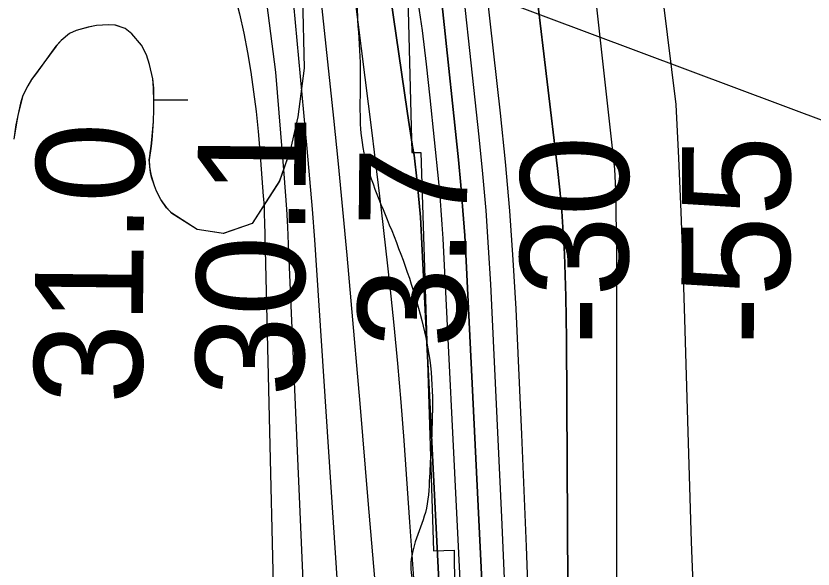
# Model space of a CAD drawing. Extents: x 3297716 to 3335574, y 688621 to 713991.
# Drawn here: x 3322292.3 to 3322785.8, y 710546.2 to 710889 of the extents above; entities that cross this region are included whole.
import ezdxf

# ---------------------------------------------------------------- set-up
doc = ezdxf.new("R2010")
doc.units = 0
for name, color, linetype in [('V-RIVR-EDGE', 7, 'Continuous'), ('V-RIVR-RANG', 7, 'Continuous'), ('V-RRAP-RVMT', 7, 'Continuous'), ('V-SITE-VEGE', 7, 'Continuous'), ('V-TOPO-DPTH', 7, 'Continuous'), ('V-TOPO-MAJR', 7, 'Continuous'), ('V-TOPO-MINR', 7, 'Continuous'), ('V-TOPO-WATR', 7, 'Continuous'), ('V-UTIL-LINE', 7, 'Continuous'), ('V-WETL-SWMP', 7, 'Continuous')]:
    doc.layers.add(name, color=color, linetype=linetype)

msp = doc.modelspace()

# ---------------------------------------------------------------- linework, layer by layer
at = {"layer": 'V-RIVR-EDGE'}
msp.add_spline([(3322364.99, 712205.12), (3322362.46, 712194.97), (3322352.43, 712158.52), (3322339.05, 712111.71), (3322335.7, 712097.63), (3322335.26, 712089.76), (3322335.24, 712081.05), (3322341.01, 712066.12), (3322354.54, 712007.23), (3322363.96, 711963.27), (3322371.32, 711919.73), (3322379.03, 711854.22), (3322386.78, 711802.39), (3322389.99, 711760.11), (3322391.01, 711668.92), (3322387.59, 711627.89), (3322384.64, 711608), (3322381.64, 711568.22), (3322378.27, 711547.5), (3322372.01, 711530.94), (3322369.5, 711519.34), (3322368.63, 711504.42), (3322371.9, 711483.69), (3322383.42, 711448.43), (3322398.66, 711411.5), (3322413.46, 711361.31), (3322426.2, 711317.35), (3322438.95, 711276.7), (3322465.29, 711204.1), (3322489.17, 711136.48), (3322500.29, 711109.51), (3322506.05, 711092.5), (3322508.48, 711069.7), (3322510.47, 711035.7), (3322509.53, 710991.77), (3322507.38, 710958.2), (3322504.41, 710931.27), (3322503.88, 710886.51), (3322505.47, 710856.24), (3322506.6, 710810.65), (3322523.47, 710759.63), (3322543.63, 710700.3), (3322548.95, 710672.11), (3322550.11, 710641.02), (3322548.36, 710603.3), (3322545.82, 710581.34), (3322539.56, 710563.12), (3322537.88, 710556.49), (3322537.05, 710552.35), (3322537.03, 710544.06), (3322538.66, 710536.6), (3322543.62, 710529.54), (3322550.26, 710531.59), (3322552.74, 710530.76), (3322553.56, 710527.85), (3322552.72, 710522.47), (3322549.39, 710516.67), (3322538.58, 710501.36), (3322522.78, 710482.75), (3322511.55, 710465.37), (3322496.56, 710440.12), (3322492.81, 710428.94), (3322491.12, 710417.76), (3322491.09, 710406.98), (3322491.08, 710402.01), (3322489, 710397.45), (3322486.49, 710391.24), (3322488.14, 710387.09), (3322492.27, 710381.28), (3322500.95, 710371.72), (3322505.49, 710361.77), (3322509.2, 710353.05), (3322513.33, 710347.65), (3322522.02, 710343.07), (3322528.65, 710343.06), (3322533.63, 710342.63), (3322536.93, 710339.31), (3322543.55, 710335.14), (3322544.37, 710328.92), (3322548.09, 710327.26), (3322557.63, 710328.89), (3322561.36, 710328.88), (3322563.83, 710322.66), (3322565.05, 710310.64), (3322563.38, 710307.32), (3322558.4, 710303.19), (3322555.07, 710299.88), (3322555.89, 710294.08), (3322562.9, 710282.04), (3322564.13, 710275.41), (3322563.7, 710269.19), (3322565.34, 710259.65), (3322569.04, 710248.04), (3322568.2, 710245.14), (3322568.19, 710241.41), (3322569.01, 710238.09), (3322571.48, 710231.45), (3322569.81, 710224.41), (3322571.46, 710220.26), (3322576.82, 710209.06), (3322579.68, 710194.54), (3322583.37, 710177.96), (3322584.97, 710153.91), (3322584.49, 710129.46), (3322579.42, 710088.85), (3322576.04, 710062.33), (3322571.81, 710027.11), (3322566.37, 710005.99), (3322566.75, 709993.97), (3322563.8, 709972.84), (3322560.4, 709938.86), (3322559.5, 709911.09), (3322560.69, 709890.36), (3322561.09, 709882.48), (3322560.25, 709879.17), (3322557.33, 709870.47), (3322556.08, 709867.58), (3322555.66, 709864.67), (3322561.03, 709860.52), (3322562.26, 709853.47), (3322562.24, 709846.42), (3322559.74, 709840.62), (3322552.26, 709830.7), (3322547.69, 709827.39), (3322543.54, 709827.82), (3322538.55, 709819.12), (3322537.7, 709812.91), (3322539.34, 709805.03), (3322544.71, 709798.38), (3322550.51, 709796.3), (3322550.93, 709797.95), (3322553.01, 709800.85), (3322555.5, 709801.26), (3322556.74, 709798.77), (3322559.19, 709784.26), (3322561.65, 709774.3), (3322563.29, 709766.42), (3322565.77, 709763.52), (3322569.08, 709762.26), (3322568.22, 709748.17), (3322567.79, 709744.86), (3322563.23, 709744.87), (3322561.95, 709730.37), (3322558.59, 709709.24), (3322556.49, 709700.12), (3322553.95, 709678.16), (3322552.28, 709674.85), (3322548.54, 709669.06), (3322546.86, 709659.53), (3322546.41, 709647.51), (3322543.45, 709621.4), (3322542.17, 709607.73), (3322540.07, 709594.88), (3322536.28, 709574.17), (3322535.02, 709565.47), (3322534.57, 709552.21), (3322535.79, 709541.01), (3322534.54, 709537.28), (3322529.13, 709531.08), (3322525.37, 709519.48), (3322521.19, 709505.4), (3322521.18, 709501.67), (3322528.2, 709490.88), (3322529.84, 709480.93), (3322528.96, 709461.86), (3322524.37, 709449.85), (3322523.95, 709445.3), (3322524.35, 709440.74), (3322528.07, 709436.58), (3322535.07, 709418.74), (3322539.56, 709388.06), (3322541.16, 709365.67), (3322541.14, 709358.63), (3322544.84, 709344.52), (3322543.99, 709335.82), (3322543.98, 709331.68), (3322545.21, 709326.29), (3322547.68, 709322.96), (3322548.49, 709314.26), (3322551.35, 709295.18), (3322551.33, 709287.31), (3322553.79, 709276.11), (3322555.84, 709267.82), (3322554.16, 709261.19), (3322554.13, 709249.17), (3322554.51, 709235.91), (3322554.07, 709221.81), (3322554.04, 709210.21), (3322556.9, 709194.87), (3322557.7, 709182.84), (3322555.6, 709172.07), (3322552.25, 709158.4), (3322550.57, 709150.95), (3322552.6, 709131.87), (3322552.58, 709123.17), (3322550.46, 709104.94), (3322549.15, 709079.24), (3322547.03, 709058.11), (3322545.75, 709044.44), (3322545.73, 709036.56), (3322545.28, 709021.23), (3322543.57, 709000.51), (3322541.86, 708980.2), (3322541.39, 708954.92), (3322543.4, 708933.36), (3322540.47, 708918.86), (3322544.98, 708901.85), (3322547.43, 708885.68), (3322547.41, 708878.64), (3322545.32, 708869.94), (3322545.3, 708863.31), (3322551.51, 708858.32), (3322551.49, 708850.44), (3322554.33, 708825.57), (3322555.92, 708796.55), (3322557.09, 708769.6), (3322556.64, 708754.27), (3322561.6, 708746.8), (3322561.58, 708739.75), (3322561.12, 708721.51), (3322558.99, 708698.31), (3322556.49, 708693.76), (3322556.05, 708683.39), (3322556.84, 708668.89), (3322559.31, 708659.35), (3322558.43, 708639.04), (3322556.32, 708624.54), (3322557.11, 708607.54), (3322557.89, 708588.89), (3322554.89, 708548.28), (3322552.3, 708509.73), (3322550.54, 708467.88), (3322547.98, 708437.21), (3322545.83, 708403.64), (3322542.03, 708377.95), (3322537.42, 708356.41), (3322537.79, 708340.25), (3322537.75, 708324.08), (3322539.37, 708307.5), (3322544.3, 708291.74), (3322549.24, 708274.73), (3322554.17, 708256.89), (3322557.42, 708232.43), (3322559.41, 708196.37), (3322557.7, 708178.96), (3322555.59, 708162.39), (3322553.89, 708145.81), (3322550.56, 708140.02), (3322546.82, 708134.23), (3322546.39, 708130.08), (3322550.09, 708118.88), (3322550.08, 708113.08), (3322548.82, 708106.86), (3322545.48, 708096.51), (3322546.29, 708087.8), (3322546.68, 708080.34), (3322551.22, 708069.14), (3322550.79, 708063.34), (3322554.03, 708033.49), (3322555.64, 708012.76), (3322556.44, 708002.81), (3322559.75, 708002.39), (3322562.65, 708000.72), (3322561.4, 707998.65), (3322559.32, 707995.34), (3322558.89, 707989.96), (3322560.93, 707975.86), (3322561.3, 707958.45), (3322560.83, 707934), (3322559.14, 707922.39), (3322559.54, 707914.93), (3322559.91, 707897.94), (3322563.18, 707880.94), (3322566.82, 707842.79), (3322570.09, 707822.89), (3322575, 707799.67), (3322576.21, 707785.57), (3322579.08, 707772.72), (3322585.25, 707751.56), (3322584.81, 707744.1), (3322582.3, 707731.26), (3322582.28, 707723.8), (3322585.16, 707715.5), (3322590.52, 707706.37), (3322595.47, 707697.24), (3322596.28, 707688.95), (3322602.87, 707671.94), (3322604.09, 707662.4), (3322604.49, 707655.35), (3322606.49, 707625.09), (3322606.83, 707594.83), (3322606.8, 707582.81), (3322609.26, 707574.1), (3322615.47, 707568.7), (3322615.46, 707566.63), (3322614.2, 707561.24), (3322610.04, 707555.04), (3322610.86, 707548.4), (3322615.37, 707530.57), (3322620.31, 707515.63), (3322629.78, 707489.91), (3322645.04, 707459.62), (3322665.68, 707425.99), (3322676.82, 707406.9), (3322680.55, 707403.57), (3322685.93, 707403.56), (3322687.59, 707402.73), (3322686.72, 707386.98), (3322685.86, 707372.47), (3322684.18, 707365.43), (3322680.85, 707359.64), (3322679.18, 707355.08), (3322679.17, 707348.45), (3322686.18, 707336.83), (3322686.17, 707332.68), (3322679.46, 707298.3), (3322677.36, 707286.7), (3322675.69, 707283.39), (3322652.87, 707273.49), (3322627.97, 707261.12), (3322614.27, 707252.45), (3322610.53, 707249.14), (3322607.61, 707242.11), (3322606.31, 707220.14), (3322607.1, 707200.66), (3322607.91, 707195.27), (3322610.81, 707194.02), (3322615.36, 707189.03), (3322616.16, 707180.33), (3322620.7, 707169.12), (3322627.29, 707155.43), (3322632.66, 707145.47), (3322645.47, 707129.27), (3322656.61, 707110.18), (3322657.42, 707102.3), (3322662.39, 707100.22), (3322668.18, 707096.89), (3322678.11, 707087.74), (3322682.23, 707077.79), (3322683.44, 707064.93), (3322690.45, 707051.65), (3322697.04, 707032.98), (3322704.9, 707025.5), (3322712.34, 707018.85), (3322723.92, 707010.54), (3322739.25, 707004.7), (3322741.73, 707002.2), (3322742.54, 706997.64), (3322744.16, 706979.4), (3322740.39, 706966.15), (3322738.72, 706959.52), (3322739.11, 706951.64), (3322742.83, 706944.59), (3322755.65, 706933.78), (3322761.85, 706925.89), (3322765.14, 706917.18), (3322765.96, 706913.44), (3322771.76, 706909.7), (3322774.23, 706906.38), (3322770.48, 706896.44), (3322766.75, 706895.2), (3322763.83, 706888.99), (3322762.97, 706876.15), (3322762.92, 706855.84)], degree=3, dxfattribs=at)
at = {"layer": 'V-RRAP-RVMT'}
for p, q in [((3322534.08, 710936.53), (3322537.51, 710804.35)), ((3322537.51, 710804.35), (3322542.97, 710804.35)), ((3322542.97, 710804.35), (3322550.84, 710557.56)), ((3322550.84, 710557.56), (3322563.55, 710558.01)), ((3322563.55, 710558.01), (3322564.6, 710489.38))]:
    msp.add_line(p, q, dxfattribs=at)
at = {"layer": 'V-SITE-VEGE'}
for p, q in [((3322469.05, 710929.74), (3322470.76, 710856.55)), ((3322329.68, 710879.98), (3322325.54, 710878)), ((3322337.14, 710882.07), (3322329.68, 710879.98)), ((3322342.18, 710883.07), (3322337.14, 710882.07)), ((3322349.58, 710883.49), (3322342.18, 710883.07)), ((3322353.87, 710883.32), (3322349.58, 710883.49)), ((3322359.98, 710881.18), (3322353.87, 710883.32)), ((3322364.14, 710877.92), (3322359.98, 710881.18)), ((3322325.54, 710878), (3322320.37, 710873.68)), ((3322370.05, 710870.78), (3322364.14, 710877.92)), ((3322317.14, 710870.23), (3322302.04, 710849.62)), ((3322320.37, 710873.68), (3322317.14, 710870.23)), ((3322373.16, 710864.94), (3322370.05, 710870.78)), ((3322375.07, 710858.91), (3322373.16, 710864.94)), ((3322377.1, 710850.01), (3322375.07, 710858.91)), ((3322470.76, 710856.55), (3322466.93, 710826.41)), ((3322299.74, 710845.66), (3322296.64, 710839.59)), ((3322302.04, 710849.62), (3322299.74, 710845.66)), ((3322377.59, 710844.27), (3322377.1, 710850.01)), ((3322377.78, 710830.93), (3322377.59, 710844.27)), ((3322296.64, 710839.59), (3322295.26, 710834.88)), ((3322295.26, 710834.88), (3322293.54, 710827.32)), ((3322377.49, 710823.55), (3322377.78, 710830.93)), ((3322293.54, 710827.32), (3322292.35, 710821.41)), ((3322466.93, 710826.41), (3322462.15, 710805.51)), ((3322292.35, 710821.41), (3322291.06, 710812.64)), ((3322376.57, 710812.15), (3322377.49, 710823.55)), ((3322376.18, 710808.35), (3322376.57, 710812.15)), ((3322374.9, 710799.83), (3322376.18, 710808.35)), ((3322462.15, 710805.51), (3322455.48, 710786.68)), ((3322375.21, 710795.76), (3322374.9, 710799.83)), ((3322375.78, 710791.93), (3322375.21, 710795.76)), ((3322376.38, 710789.05), (3322375.78, 710791.93)), ((3322378.08, 710783.74), (3322376.38, 710789.05)), ((3322455.48, 710786.68), (3322438.63, 710760.34)), ((3322379.37, 710780.35), (3322378.08, 710783.74)), ((3322382.03, 710775.25), (3322379.37, 710780.35)), ((3322385.64, 710770.1), (3322382.03, 710775.25)), ((3322388.84, 710766.64), (3322385.64, 710770.1)), ((3322404.57, 710756.57), (3322388.84, 710766.64)), ((3322420.75, 710754.19), (3322404.57, 710756.57)), ((3322438.63, 710760.34), (3322420.75, 710754.19))]:
    msp.add_line(p, q, dxfattribs=at)
at = {"layer": 'V-TOPO-DPTH'}
for points in [[(3322666.25, 709958.24), (3322665.07, 709987.22), (3322664.44, 710016.21), (3322664.17, 710045.22), (3322664.28, 710741.66), (3322664.2, 710754.76), (3322664.01, 710767.86), (3322663.65, 710780.95), (3322663.18, 710794.05), (3322599.6, 711367.02), (3322589.6, 711428.66), (3322579.91, 711490.34), (3322570.69, 711552.09), (3322561.78, 711613.89), (3322541.38, 711759.38), (3322537.24, 711792.06), (3322533.68, 711824.78), (3322531, 711857.59), (3322528.91, 711890.46), (3322523.62, 711995.36), (3322520.06, 712080.74), (3322517.48, 712166.14), (3322516.98, 712205.27), (3323399.58, 712206.17)], [(3322666.25, 709958.24), (3322665.07, 709987.22), (3322664.44, 710016.21), (3322664.17, 710045.22), (3322664.28, 710741.66), (3322664.2, 710754.76), (3322664.01, 710767.86), (3322663.65, 710780.95), (3322663.18, 710794.05), (3322599.6, 711367.02), (3322589.6, 711428.66), (3322579.91, 711490.34), (3322570.69, 711552.09), (3322561.78, 711613.89), (3322541.38, 711759.38), (3322537.24, 711792.06), (3322533.68, 711824.78), (3322531, 711857.59), (3322528.91, 711890.46), (3322523.62, 711995.36), (3322520.06, 712080.74), (3322517.48, 712166.14), (3322516.98, 712205.27)], [(3322637.54, 709886.54), (3322633.22, 710688.66), (3322633.08, 710701.91), (3322632.83, 710715.15), (3322632.43, 710728.39), (3322631.93, 710741.63), (3322631.21, 710754.85), (3322630.29, 710768.06), (3322629.07, 710781.25), (3322627.65, 710794.41), (3322589.15, 711116.84), (3322577.78, 711205.4)], [(3322577.78, 711205.4), (3322589.15, 711116.84), (3322627.65, 710794.41), (3322629.07, 710781.25), (3322630.29, 710768.06), (3322631.21, 710754.85), (3322631.93, 710741.63), (3322632.43, 710728.39), (3322632.83, 710715.15), (3322633.08, 710701.91), (3322633.22, 710688.66), (3322637.54, 709886.54)], [(3322580.07, 709897.85), (3322578.17, 709989.38), (3322576.68, 710048.86), (3322574.83, 710108.32), (3322572.45, 710167.77), (3322569.73, 710227.21), (3322542.71, 710764.33), (3322542.59, 710766.53), (3322542.26, 710770.93), (3322542.06, 710773.13), (3322540.77, 710786.28), (3322540.19, 710791.76), (3322539.53, 710797.23), (3322538.77, 710802.69), (3322537.94, 710808.14), (3322537.07, 710813.59), (3322536.22, 710819.03), (3322535.4, 710824.49), (3322534.59, 710829.94), (3322501.95, 711054.79), (3322485.79, 711172.78)], [(3322580.07, 709897.85), (3322578.17, 709989.38), (3322576.68, 710048.86), (3322574.83, 710108.32), (3322572.45, 710167.77), (3322569.73, 710227.21), (3322542.71, 710764.33), (3322542.59, 710766.53), (3322542.26, 710770.93), (3322542.06, 710773.13), (3322540.77, 710786.28), (3322540.19, 710791.76), (3322539.53, 710797.23), (3322538.77, 710802.69), (3322537.94, 710808.14), (3322537.07, 710813.59), (3322536.22, 710819.03), (3322535.4, 710824.49), (3322534.59, 710829.94), (3322501.95, 711054.79), (3322485.79, 711172.78)], [(3322598.9, 709924), (3322596.36, 710080.69), (3322594.14, 710185.71), (3322591.23, 710290.72), (3322587.28, 710395.69), (3322582.65, 710500.64), (3322571.04, 710737.16), (3322570.14, 710752.84), (3322569.06, 710768.51), (3322567.73, 710784.16), (3322566.22, 710799.79), (3322556.61, 710891.45), (3322552.54, 710927.13), (3322548.03, 710962.75), (3322542.86, 710998.29), (3322537.25, 711033.76), (3322531.41, 711069.2), (3322525.69, 711104.66), (3322520.16, 711140.16)], [(3322520.16, 711140.16), (3322525.69, 711104.66), (3322531.41, 711069.2), (3322537.25, 711033.76), (3322542.86, 710998.29), (3322548.03, 710962.75), (3322552.54, 710927.13), (3322556.61, 710891.45), (3322566.22, 710799.79), (3322567.73, 710784.16), (3322569.06, 710768.51), (3322570.14, 710752.84), (3322571.04, 710737.16), (3322582.65, 710500.64), (3322587.28, 710395.69), (3322591.23, 710290.72), (3322594.14, 710185.71), (3322596.36, 710080.69), (3322598.9, 709924)], [(3322556.65, 711128.28), (3322565.08, 711065.1), (3322572.75, 711001.81), (3322592.13, 710828.78), (3322595.22, 710798.53), (3322597.92, 710768.25), (3322600.03, 710737.93), (3322601.75, 710707.57), (3322605.39, 710629.65), (3322608.27, 710560.3), (3322610.64, 710490.94), (3322612.28, 710421.55), (3322613.42, 710352.15), (3322618.37, 709905.21)], [(3322556.65, 711128.28), (3322565.08, 711065.1), (3322572.75, 711001.81), (3322592.13, 710828.78), (3322595.22, 710798.53), (3322597.92, 710768.25), (3322600.03, 710737.93), (3322601.75, 710707.57), (3322605.39, 710629.65), (3322608.27, 710560.3), (3322610.64, 710490.94), (3322612.28, 710421.55), (3322613.42, 710352.15), (3322618.37, 709905.21)], [(3322457.93, 711119.48), (3322467.19, 711031.88), (3322476.43, 710944.28), (3322488.92, 710825.54), (3322491.81, 710797.3), (3322494.59, 710769.05), (3322497.2, 710740.78), (3322499.7, 710712.51), (3322505.14, 710648.84), (3322510.26, 710588.73), (3322515.34, 710528.61), (3322520.38, 710468.48), (3322525.38, 710408.35), (3322541.34, 710215.71), (3322544.97, 710170.03), (3322548.39, 710124.34), (3322551.51, 710078.63), (3322554.42, 710032.9), (3322557.78, 709976.98)]]:
    msp.add_lwpolyline(points, dxfattribs=at)
at = {"layer": 'V-TOPO-MAJR'}
for points in [[(3322749.03, 709876.07), (3322720.35, 710358.59), (3322716.62, 710426.71), (3322713.32, 710494.84), (3322710.66, 710563), (3322708.43, 710631.19), (3322706.47, 710701.08), (3322705.41, 710734.32), (3322704.18, 710767.56), (3322702.7, 710800.79), (3322701.05, 710834.01), (3322592.48, 711711.74), (3322590.23, 711726.83), (3322588.29, 711741.96), (3322581.14, 711805.25), (3322580.22, 711814.76), (3322579.49, 711824.28), (3322579.06, 711833.82), (3322578.83, 711843.37), (3322577.77, 711961.11), (3322578.72, 712029.43), (3322581.73, 712097.62), (3322587.83, 712165.6), (3322592.62, 712205.35)], [(3322304.98, 711805.22), (3322427.71, 710902.26), (3322430.65, 710890.31), (3322433.35, 710878.31), (3322435.67, 710866.23), (3322437.74, 710854.09), (3322439.48, 710841.91), (3322441.03, 710829.7), (3322442.29, 710817.46), (3322443.36, 710805.19), (3322445.44, 710777.35), (3322445.71, 710773.38), (3322445.93, 710769.42), (3322446.1, 710765.45), (3322446.22, 710761.48), (3322463.22, 710051.63), (3322463.92, 710021.23), (3322464.58, 709990.82), (3322465.2, 709960.42)]]:
    msp.add_lwpolyline(points, dxfattribs=at)
at = {"layer": 'V-TOPO-MINR'}
for points in [[(3322307.94, 712205.06), (3322308.77, 712190.17), (3322312.94, 712117.4), (3322317.24, 712044.63), (3322321.63, 711971.86), (3322326.4, 711893.81), (3322328.59, 711860.08), (3322330.93, 711826.37), (3322333.5, 711792.68), (3322336.24, 711759), (3322452.97, 710854.14), (3322458.17, 710791.13), (3322459, 710780.22), (3322459.75, 710769.31), (3322460.38, 710758.39), (3322460.91, 710747.47), (3322477.39, 710368.34), (3322480.84, 710285.22), (3322484.07, 710202.09), (3322486.99, 710118.95), (3322489.69, 710035.8), (3322493.5, 709911.07)], [(3322666.25, 709958.24), (3322665.07, 709987.22), (3322664.44, 710016.21), (3322664.17, 710045.22), (3322664.28, 710741.66), (3322664.2, 710754.76), (3322664.01, 710767.86), (3322663.65, 710780.95), (3322663.18, 710794.05), (3322599.6, 711367.02), (3322589.6, 711428.66), (3322579.91, 711490.34), (3322570.69, 711552.09), (3322561.78, 711613.89), (3322541.38, 711759.38), (3322537.24, 711792.06), (3322533.68, 711824.78), (3322531, 711857.59), (3322528.91, 711890.46), (3322523.62, 711995.36), (3322520.06, 712080.74), (3322517.48, 712166.14), (3322516.98, 712205.27)], [(3322464.89, 711211.01), (3322477.53, 711100.4), (3322490.86, 710989.87), (3322512.56, 710816.47), (3322515.49, 710792.68), (3322518.35, 710768.89), (3322521.12, 710745.09), (3322523.81, 710721.27), (3322526.31, 710697.44), (3322528.62, 710673.59), (3322530.65, 710649.72), (3322532.48, 710625.83), (3322536.04, 710575.25), (3322539.4, 710526.06), (3322542.6, 710476.85), (3322545.56, 710427.62), (3322548.37, 710378.39), (3322563.54, 710101.02), (3322565.45, 710062.59), (3322567.11, 710024.15), (3322568.38, 709985.7), (3322569.4, 709947.24)], [(3322577.78, 711205.4), (3322589.15, 711116.84), (3322627.65, 710794.41), (3322629.07, 710781.25), (3322630.29, 710768.06), (3322631.21, 710754.85), (3322631.93, 710741.63), (3322632.43, 710728.39), (3322632.83, 710715.15), (3322633.08, 710701.91), (3322633.22, 710688.66), (3322637.54, 709886.54)], [(3322501.28, 711163.04), (3322524.59, 711004.83), (3322527.71, 710984.01), (3322530.9, 710963.2), (3322534.2, 710942.41), (3322537.57, 710921.62), (3322540.8, 710900.83), (3322543.76, 710879.99), (3322546.34, 710859.11), (3322548.65, 710838.19), (3322553.92, 710786.17), (3322554.74, 710777.4), (3322555.47, 710768.63), (3322556.07, 710759.84), (3322556.57, 710751.05), (3322576.01, 710361.06), (3322579.7, 710279.35), (3322582.87, 710197.61), (3322585.28, 710115.85), (3322587.19, 710034.08), (3322589.54, 709907.54)], [(3322436.64, 711149.3), (3322444.26, 711086.07), (3322451.47, 711022.79), (3322458.05, 710959.45), (3322464.21, 710896.06), (3322472.44, 710806.88), (3322474.11, 710788.04), (3322475.67, 710769.19), (3322477.09, 710750.33), (3322478.4, 710731.46), (3322488.69, 710575), (3322495.17, 710477.9), (3322501.77, 710380.81), (3322508.55, 710283.74), (3322515.45, 710186.67), (3322532.15, 709954.82)], [(3322536.98, 711144.6), (3322544.95, 711095.1), (3322552.32, 711045.51), (3322558.79, 710995.81), (3322564.65, 710946.01), (3322578.96, 710813.99), (3322581.22, 710791.2), (3322583.21, 710768.39), (3322584.79, 710745.54), (3322586.1, 710722.68), (3322593.04, 710578.39), (3322597.12, 710483.34), (3322600.54, 710388.28), (3322602.99, 710293.19), (3322604.79, 710198.08), (3322608.67, 709914.59)], [(3322520.16, 711140.16), (3322525.69, 711104.66), (3322531.41, 711069.2), (3322537.25, 711033.76), (3322542.86, 710998.29), (3322548.03, 710962.75), (3322552.54, 710927.13), (3322556.61, 710891.45), (3322566.22, 710799.79), (3322567.73, 710784.16), (3322569.06, 710768.51), (3322570.14, 710752.84), (3322571.04, 710737.16), (3322582.65, 710500.64), (3322587.28, 710395.69), (3322591.23, 710290.72), (3322594.14, 710185.71), (3322596.36, 710080.69), (3322598.9, 709924)], [(3322556.65, 711128.28), (3322565.08, 711065.1), (3322572.75, 711001.81), (3322592.13, 710828.78), (3322595.22, 710798.53), (3322597.92, 710768.25), (3322600.03, 710737.93), (3322601.75, 710707.57), (3322605.39, 710629.65), (3322608.27, 710560.3), (3322610.64, 710490.94), (3322612.28, 710421.55), (3322613.42, 710352.15), (3322618.37, 709905.21)], [(3322457.93, 711119.48), (3322467.19, 711031.88), (3322476.43, 710944.28), (3322488.92, 710825.54), (3322491.81, 710797.3), (3322494.59, 710769.05), (3322497.2, 710740.78), (3322499.7, 710712.51), (3322505.14, 710648.84), (3322510.26, 710588.73), (3322515.34, 710528.61), (3322520.38, 710468.48), (3322525.38, 710408.35), (3322541.34, 710215.71), (3322544.97, 710170.03), (3322548.39, 710124.34), (3322551.51, 710078.63), (3322554.42, 710032.9), (3322557.78, 709976.98)]]:
    msp.add_lwpolyline(points, dxfattribs=at)
at = {"layer": 'V-TOPO-WATR'}
msp.add_lwpolyline([(3322485.79, 711172.78), (3322501.95, 711054.79), (3322534.59, 710829.94), (3322535.4, 710824.49), (3322536.22, 710819.03), (3322537.07, 710813.59), (3322537.94, 710808.14), (3322538.77, 710802.69), (3322539.53, 710797.23), (3322540.19, 710791.76), (3322540.77, 710786.28), (3322542.06, 710773.13), (3322542.26, 710770.93), (3322542.59, 710766.53), (3322542.71, 710764.33), (3322569.73, 710227.21), (3322572.45, 710167.77), (3322574.83, 710108.32), (3322576.68, 710048.86), (3322578.17, 709989.38), (3322580.07, 709897.85)], dxfattribs=at)
at = {"layer": 'V-UTIL-LINE'}
msp.add_line((3322431.51, 710959.38), (3325839.01, 709680.99), dxfattribs=at)
at = {"layer": 'V-WETL-SWMP'}
for p, q in [((3322468.98, 710929.76), (3322470.68, 710856.57)), ((3322329.62, 710880), (3322325.5, 710878.01)), ((3322337.09, 710882.09), (3322329.62, 710880)), ((3322342.13, 710883.08), (3322337.09, 710882.09)), ((3322349.53, 710883.5), (3322342.13, 710883.08)), ((3322353.81, 710883.34), (3322349.53, 710883.5)), ((3322359.92, 710881.19), (3322353.81, 710883.34)), ((3322364.08, 710877.93), (3322359.92, 710881.19)), ((3322325.5, 710878.01), (3322320.33, 710873.69)), ((3322369.99, 710870.79), (3322364.08, 710877.93)), ((3322317.09, 710870.24), (3322304.76, 710853.33)), ((3322320.33, 710873.69), (3322317.09, 710870.24)), ((3322373.1, 710864.95), (3322369.99, 710870.79)), ((3322375.01, 710858.92), (3322373.1, 710864.95)), ((3322377.04, 710850.03), (3322375.01, 710858.92)), ((3322470.68, 710856.57), (3322466.85, 710826.42)), ((3322304.76, 710853.33), (3322301.99, 710849.63)), ((3322299.69, 710845.67), (3322296.6, 710839.6)), ((3322301.99, 710849.63), (3322299.69, 710845.67)), ((3322377.53, 710844.29), (3322377.04, 710850.03)), ((3322377.69, 710836.18), (3322377.53, 710844.29)), ((3322296.6, 710839.6), (3322295.22, 710834.89)), ((3322377.67, 710836.93), (3322398.76, 710836.95)), ((3322377.72, 710830.94), (3322377.69, 710836.18)), ((3322295.22, 710834.89), (3322293.49, 710827.33)), ((3322377.43, 710823.57), (3322377.72, 710830.94)), ((3322293.49, 710827.33), (3322292.31, 710821.42)), ((3322466.85, 710826.42), (3322462.07, 710805.53)), ((3322292.31, 710821.42), (3322291.01, 710812.66)), ((3322377.01, 710819.06), (3322377.43, 710823.57)), ((3322376.5, 710812.17), (3322377.01, 710819.06)), ((3322376.12, 710808.37), (3322376.5, 710812.17)), ((3322375.47, 710804.11), (3322376.12, 710808.37)), ((3322374.83, 710799.84), (3322375.15, 710801.97)), ((3322375.15, 710801.97), (3322375.47, 710804.11)), ((3322462.07, 710805.53), (3322455.4, 710786.7)), ((3322375.15, 710795.78), (3322374.83, 710799.84)), ((3322375.71, 710791.95), (3322375.15, 710795.78)), ((3322376.31, 710789.06), (3322375.71, 710791.95)), ((3322378.01, 710783.76), (3322376.31, 710789.06)), ((3322455.4, 710786.7), (3322438.55, 710760.36)), ((3322379.31, 710780.37), (3322378.01, 710783.76)), ((3322381.96, 710775.26), (3322379.31, 710780.37)), ((3322385.57, 710770.12), (3322381.96, 710775.26)), ((3322388.77, 710766.66), (3322385.57, 710770.12)), ((3322404.49, 710756.59), (3322388.77, 710766.66)), ((3322420.68, 710754.21), (3322404.49, 710756.59)), ((3322438.55, 710760.36), (3322420.68, 710754.21))]:
    msp.add_line(p, q, dxfattribs=at)

# ---------------------------------------------------------------- texts
at = {"layer": 'V-RIVR-RANG'}
for s, rotation, p in [('30.1', 89.4483, (3322470.46, 710652.84)), ('31.0', 89.4483, (3322370.42, 710648.27)), ('-30', 89.7336, (3322671.2, 710685.07)), ('-55', 89.7336, (3322771.2, 710685.15)), ('3.7', 89.4483, (3322570.76, 710682.98))]:
    msp.add_text(s, height=67, rotation=rotation, dxfattribs=at).set_placement(p)

doc.saveas('drawing.dxf')
